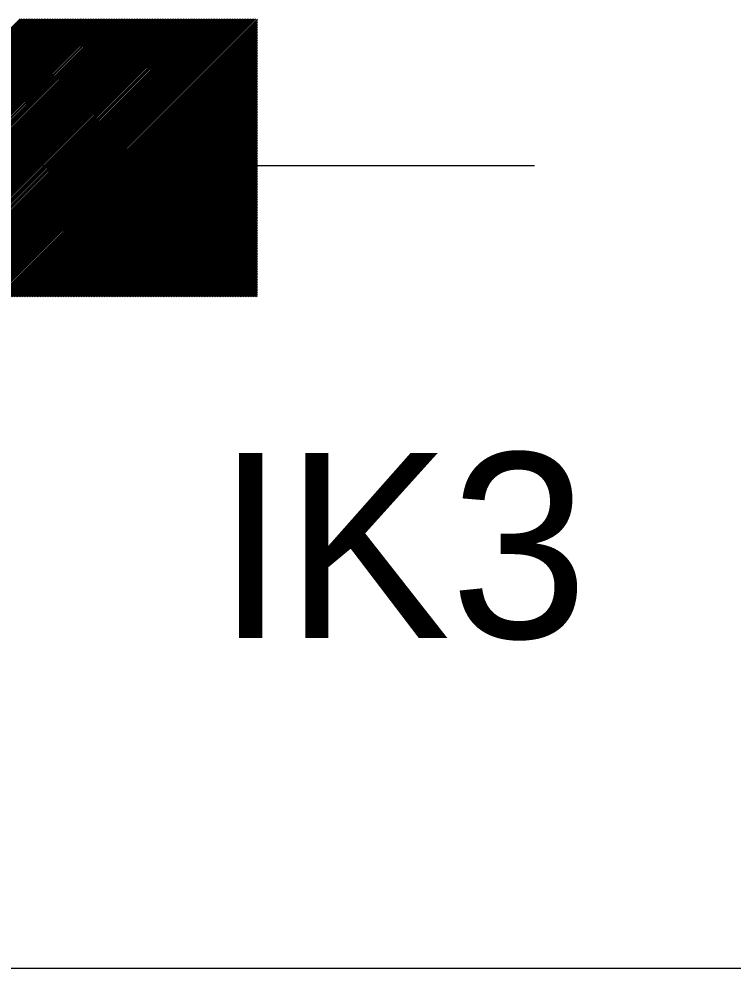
# Model space of a CAD drawing. Extents: x -28 to 822, y 61 to 665.
# Drawn here: x 285.57 to 293.29, y 336.74 to 346.99 of the extents above; entities that cross this region are included whole.
import ezdxf

# ---------------------------------------------------------------- set-up
doc = ezdxf.new("R2010")
doc.units = 0

# ---------------------------------------------------------------- blocks, each defined once
blk = doc.blocks.new('_X11')
for p, q in [((349.773, 431.55), (352.773, 434.55)), ((349.79, 431.55), (352.79, 434.55)), ((349.808, 431.55), (352.808, 434.55)), ((349.826, 431.55), (352.826, 434.55)), ((349.843, 431.55), (352.843, 434.55)), ((349.861, 431.55), (352.861, 434.55)), ((349.879, 431.55), (352.879, 434.55)), ((349.896, 431.55), (352.896, 434.55)), ((349.914, 431.55), (352.914, 434.55)), ((349.932, 431.55), (352.932, 434.55)), ((349.949, 431.55), (352.949, 434.55)), ((349.967, 431.55), (352.967, 434.55)), ((349.985, 431.55), (352.985, 434.55)), ((350.002, 431.55), (353.002, 434.55)), ((350.02, 431.55), (353.02, 434.55)), ((350.038, 431.55), (353.038, 434.55)), ((350.055, 431.55), (353.055, 434.55)), ((350.073, 431.55), (353.073, 434.55)), ((350.091, 431.55), (353.091, 434.55)), ((350.108, 431.55), (353.108, 434.55)), ((350.126, 431.55), (353.126, 434.55)), ((350.144, 431.55), (353.144, 434.55)), ((350.162, 431.55), (353.162, 434.55)), ((350.179, 431.55), (353.179, 434.55)), ((350.197, 431.55), (353.197, 434.55)), ((350.215, 431.55), (353.215, 434.55)), ((350.232, 431.55), (353.232, 434.55)), ((350.25, 431.55), (353.25, 434.55)), ((350.268, 431.55), (353.268, 434.55)), ((350.285, 431.55), (353.285, 434.55)), ((350.303, 431.55), (353.303, 434.55)), ((350.321, 431.55), (353.321, 434.55)), ((350.338, 431.55), (353.338, 434.55)), ((350.356, 431.55), (353.356, 434.55)), ((350.374, 431.55), (353.374, 434.55)), ((350.391, 431.55), (353.391, 434.55)), ((350.409, 431.55), (353.409, 434.55)), ((350.427, 431.55), (353.427, 434.55)), ((350.444, 431.55), (353.444, 434.55)), ((350.462, 431.55), (353.462, 434.55)), ((350.48, 431.55), (353.48, 434.55)), ((350.497, 431.55), (353.497, 434.55)), ((350.515, 431.55), (353.515, 434.55)), ((350.533, 431.55), (353.533, 434.55)), ((350.55, 431.55), (353.55, 434.55)), ((350.568, 431.55), (353.568, 434.55)), ((350.586, 431.55), (353.586, 434.55)), ((350.603, 431.55), (353.603, 434.55)), ((350.621, 431.55), (353.621, 434.55)), ((350.639, 431.55), (353.639, 434.55)), ((350.657, 431.55), (353.657, 434.55)), ((350.674, 431.55), (353.674, 434.55)), ((350.692, 431.55), (353.692, 434.55)), ((350.71, 431.55), (353.71, 434.55)), ((350.727, 431.55), (353.727, 434.55)), ((350.745, 431.55), (353.745, 434.55)), ((350.763, 431.55), (353.763, 434.55)), ((350.78, 431.55), (353.78, 434.55)), ((350.798, 431.55), (353.798, 434.55)), ((350.816, 431.55), (353.816, 434.55)), ((350.833, 431.55), (353.833, 434.55)), ((350.851, 431.55), (353.851, 434.55)), ((350.869, 431.55), (353.869, 434.55)), ((350.886, 431.55), (353.886, 434.55)), ((350.904, 431.55), (353.904, 434.55)), ((350.922, 431.55), (353.922, 434.55)), ((350.939, 431.55), (353.939, 434.55)), ((350.957, 431.55), (353.957, 434.55)), ((350.975, 431.55), (353.975, 434.55)), ((350.992, 431.55), (353.992, 434.55)), ((351.01, 431.55), (354.01, 434.55)), ((351.028, 431.55), (354.028, 434.55)), ((351.045, 431.55), (354.045, 434.55)), ((351.063, 431.55), (354.063, 434.55)), ((351.081, 431.55), (354.081, 434.55)), ((351.098, 431.55), (354.098, 434.55)), ((351.116, 431.55), (354.116, 434.55)), ((351.134, 431.55), (354.134, 434.55)), ((351.151, 431.55), (354.151, 434.55)), ((351.169, 431.55), (354.169, 434.55)), ((351.187, 431.55), (354.187, 434.55)), ((351.205, 431.55), (354.205, 434.55)), ((351.222, 431.55), (354.222, 434.55)), ((351.24, 431.55), (354.24, 434.55)), ((351.258, 431.55), (354.258, 434.55)), ((351.275, 431.55), (354.275, 434.55)), ((351.293, 431.55), (354.293, 434.55)), ((351.311, 431.55), (354.311, 434.55)), ((351.328, 431.55), (354.328, 434.55)), ((351.346, 431.55), (354.346, 434.55)), ((351.364, 431.55), (354.364, 434.55)), ((351.381, 431.55), (354.381, 434.55)), ((351.399, 431.55), (354.399, 434.55)), ((351.417, 431.55), (354.417, 434.55)), ((351.434, 431.55), (354.434, 434.55)), ((351.452, 431.55), (354.452, 434.55)), ((351.47, 431.55), (354.47, 434.55)), ((351.487, 431.55), (354.487, 434.55)), ((351.505, 431.55), (354.505, 434.55)), ((351.523, 431.55), (354.523, 434.55)), ((351.54, 431.55), (354.54, 434.55)), ((351.558, 431.55), (354.558, 434.55)), ((351.576, 431.55), (354.576, 434.55)), ((351.593, 431.55), (354.593, 434.55)), ((351.611, 431.55), (354.611, 434.55)), ((351.629, 431.55), (354.629, 434.55)), ((351.646, 431.55), (354.646, 434.55)), ((351.664, 431.55), (354.664, 434.55)), ((351.682, 431.55), (354.682, 434.55)), ((351.699, 431.55), (354.699, 434.55)), ((351.717, 431.55), (354.717, 434.55)), ((351.735, 431.55), (354.735, 434.55)), ((351.753, 431.55), (354.753, 434.55)), ((351.77, 431.55), (354.77, 434.55)), ((351.788, 431.55), (354.788, 434.55)), ((351.806, 431.55), (354.806, 434.55)), ((351.823, 431.55), (354.823, 434.55)), ((351.841, 431.55), (354.841, 434.55)), ((351.859, 431.55), (354.859, 434.55)), ((351.876, 431.55), (354.876, 434.55)), ((351.894, 431.55), (354.894, 434.55)), ((351.912, 431.55), (354.912, 434.55)), ((351.929, 431.55), (354.929, 434.55)), ((351.947, 431.55), (354.947, 434.55)), ((351.965, 431.55), (354.965, 434.55)), ((351.982, 431.55), (354.982, 434.55)), ((352, 431.55), (355, 434.55)), ((352.018, 431.55), (355.018, 434.55)), ((352.035, 431.55), (355.035, 434.55)), ((352.053, 431.55), (355.053, 434.55)), ((352.071, 431.55), (355.071, 434.55)), ((352.088, 431.55), (355.088, 434.55)), ((352.106, 431.55), (355.106, 434.55)), ((352.124, 431.55), (355.124, 434.55)), ((352.141, 431.55), (355.141, 434.55)), ((352.159, 431.55), (355.159, 434.55)), ((352.177, 431.55), (355.177, 434.55)), ((352.194, 431.55), (355.194, 434.55)), ((352.212, 431.55), (355.212, 434.55)), ((352.23, 431.55), (355.23, 434.55)), ((352.247, 431.55), (355.247, 434.55)), ((352.265, 431.55), (355.265, 434.55)), ((352.283, 431.55), (355.283, 434.55)), ((352.301, 431.55), (355.301, 434.55)), ((352.318, 431.55), (355.318, 434.55)), ((352.336, 431.55), (355.336, 434.549)), ((352.354, 431.55), (355.336, 434.532)), ((352.371, 431.55), (355.336, 434.514)), ((352.389, 431.55), (355.336, 434.496)), ((352.407, 431.55), (355.336, 434.479)), ((352.424, 431.55), (355.336, 434.461)), ((352.442, 431.55), (355.336, 434.443)), ((352.46, 431.55), (355.336, 434.425)), ((352.477, 431.55), (355.336, 434.408)), ((352.495, 431.55), (355.336, 434.39)), ((352.513, 431.55), (355.336, 434.372)), ((352.53, 431.55), (355.336, 434.355)), ((352.548, 431.55), (355.336, 434.337)), ((352.566, 431.55), (355.336, 434.319)), ((352.583, 431.55), (355.336, 434.302)), ((352.601, 431.55), (355.336, 434.284)), ((352.619, 431.55), (355.336, 434.266)), ((352.636, 431.55), (355.336, 434.249)), ((352.654, 431.55), (355.336, 434.231)), ((352.672, 431.55), (355.336, 434.213)), ((352.689, 431.55), (355.336, 434.196)), ((352.707, 431.55), (355.336, 434.178)), ((352.725, 431.55), (355.336, 434.16)), ((352.742, 431.55), (355.336, 434.143)), ((352.76, 431.55), (355.336, 434.125)), ((352.778, 431.55), (355.336, 434.107)), ((352.795, 431.55), (355.336, 434.09)), ((352.813, 431.55), (355.336, 434.072)), ((352.831, 431.55), (355.336, 434.054)), ((352.849, 431.55), (355.336, 434.037)), ((352.866, 431.55), (355.336, 434.019)), ((352.884, 431.55), (355.336, 434.001)), ((352.902, 431.55), (355.336, 433.984)), ((352.919, 431.55), (355.336, 433.966)), ((352.937, 431.55), (355.336, 433.948)), ((352.955, 431.55), (355.336, 433.931)), ((352.972, 431.55), (355.336, 433.913)), ((352.99, 431.55), (355.336, 433.895)), ((353.008, 431.55), (355.336, 433.877)), ((353.025, 431.55), (355.336, 433.86)), ((353.043, 431.55), (355.336, 433.842)), ((353.061, 431.55), (355.336, 433.824)), ((353.078, 431.55), (355.336, 433.807)), ((353.096, 431.55), (355.336, 433.789)), ((353.114, 431.55), (355.336, 433.771)), ((353.131, 431.55), (355.336, 433.754)), ((353.149, 431.55), (355.336, 433.736)), ((353.167, 431.55), (355.336, 433.718)), ((353.184, 431.55), (355.336, 433.701)), ((353.202, 431.55), (355.336, 433.683)), ((353.22, 431.55), (355.336, 433.665)), ((353.237, 431.55), (355.336, 433.648)), ((353.255, 431.55), (355.336, 433.63)), ((353.273, 431.55), (355.336, 433.612)), ((353.29, 431.55), (355.336, 433.595)), ((353.308, 431.55), (355.336, 433.577)), ((353.326, 431.55), (355.336, 433.559)), ((353.344, 431.55), (355.336, 433.542)), ((353.361, 431.55), (355.336, 433.524)), ((353.379, 431.55), (355.336, 433.506)), ((353.397, 431.55), (355.336, 433.489)), ((353.414, 431.55), (355.336, 433.471)), ((353.432, 431.55), (355.336, 433.453)), ((353.45, 431.55), (355.336, 433.436)), ((353.467, 431.55), (355.336, 433.418)), ((353.485, 431.55), (355.336, 433.4)), ((353.503, 431.55), (355.336, 433.383)), ((353.52, 431.55), (355.336, 433.365)), ((353.538, 431.55), (355.336, 433.347)), ((353.556, 431.55), (355.336, 433.329)), ((353.573, 431.55), (355.336, 433.312)), ((353.591, 431.55), (355.336, 433.294)), ((353.609, 431.55), (355.336, 433.276)), ((353.626, 431.55), (355.336, 433.259)), ((353.644, 431.55), (355.336, 433.241)), ((353.662, 431.55), (355.336, 433.223)), ((353.679, 431.55), (355.336, 433.206)), ((353.697, 431.55), (355.336, 433.188)), ((353.715, 431.55), (355.336, 433.17)), ((353.732, 431.55), (355.336, 433.153)), ((353.75, 431.55), (355.336, 433.135)), ((353.768, 431.55), (355.336, 433.117)), ((353.785, 431.55), (355.336, 433.1)), ((353.803, 431.55), (355.336, 433.082)), ((353.821, 431.55), (355.336, 433.064)), ((353.838, 431.55), (355.336, 433.047)), ((353.856, 431.55), (355.336, 433.029)), ((353.874, 431.55), (355.336, 433.011)), ((353.892, 431.55), (355.336, 432.994)), ((353.909, 431.55), (355.336, 432.976)), ((353.927, 431.55), (355.336, 432.958)), ((353.945, 431.55), (355.336, 432.941)), ((353.962, 431.55), (355.336, 432.923)), ((353.98, 431.55), (355.336, 432.905)), ((353.998, 431.55), (355.336, 432.888)), ((354.015, 431.55), (355.336, 432.87)), ((354.033, 431.55), (355.336, 432.852)), ((354.051, 431.55), (355.336, 432.834)), ((354.068, 431.55), (355.336, 432.817)), ((354.086, 431.55), (355.336, 432.799)), ((354.104, 431.55), (355.336, 432.781)), ((354.121, 431.55), (355.336, 432.764)), ((354.139, 431.55), (355.336, 432.746)), ((354.157, 431.55), (355.336, 432.728)), ((354.174, 431.55), (355.336, 432.711)), ((354.192, 431.55), (355.336, 432.693)), ((354.21, 431.55), (355.336, 432.675)), ((354.227, 431.55), (355.336, 432.658)), ((354.245, 431.55), (355.336, 432.64)), ((354.263, 431.55), (355.336, 432.622)), ((354.28, 431.55), (355.336, 432.605)), ((354.298, 431.55), (355.336, 432.587)), ((354.316, 431.55), (355.336, 432.569)), ((354.333, 431.55), (355.336, 432.552)), ((354.351, 431.55), (355.336, 432.534)), ((354.369, 431.55), (355.336, 432.516)), ((354.386, 431.55), (355.336, 432.499)), ((354.404, 431.55), (355.336, 432.481)), ((354.422, 431.55), (355.336, 432.463)), ((354.44, 431.55), (355.336, 432.446)), ((354.457, 431.55), (355.336, 432.428)), ((354.475, 431.55), (355.336, 432.41)), ((354.493, 431.55), (355.336, 432.393)), ((354.51, 431.55), (355.336, 432.375)), ((354.528, 431.55), (355.336, 432.357)), ((354.546, 431.55), (355.336, 432.34)), ((354.563, 431.55), (355.336, 432.322)), ((354.581, 431.55), (355.336, 432.304)), ((354.599, 431.55), (355.336, 432.286)), ((354.616, 431.55), (355.336, 432.269)), ((354.634, 431.55), (355.336, 432.251)), ((354.652, 431.55), (355.336, 432.233)), ((354.669, 431.55), (355.336, 432.216)), ((354.687, 431.55), (355.336, 432.198)), ((354.705, 431.55), (355.336, 432.18)), ((354.722, 431.55), (355.336, 432.163)), ((354.74, 431.55), (355.336, 432.145)), ((354.758, 431.55), (355.336, 432.127)), ((354.775, 431.55), (355.336, 432.11)), ((354.793, 431.55), (355.336, 432.092)), ((354.811, 431.55), (355.336, 432.074)), ((354.828, 431.55), (355.336, 432.057)), ((354.846, 431.55), (355.336, 432.039)), ((354.864, 431.55), (355.336, 432.021)), ((354.881, 431.55), (355.336, 432.004)), ((354.899, 431.55), (355.336, 431.986)), ((354.917, 431.55), (355.336, 431.968)), ((354.934, 431.55), (355.336, 431.951)), ((354.952, 431.55), (355.336, 431.933)), ((354.97, 431.55), (355.336, 431.915)), ((354.988, 431.55), (355.336, 431.898)), ((355.005, 431.55), (355.336, 431.88)), ((355.023, 431.55), (355.336, 431.862)), ((355.041, 431.55), (355.336, 431.845)), ((355.058, 431.55), (355.336, 431.827)), ((355.076, 431.55), (355.336, 431.809)), ((355.094, 431.55), (355.336, 431.792)), ((355.111, 431.55), (355.336, 431.774)), ((355.129, 431.55), (355.336, 431.756)), ((355.147, 431.55), (355.336, 431.738)), ((355.164, 431.55), (355.336, 431.721)), ((355.182, 431.55), (355.336, 431.703)), ((355.2, 431.55), (355.336, 431.685)), ((355.217, 431.55), (355.336, 431.668)), ((355.235, 431.55), (355.336, 431.65)), ((355.253, 431.55), (355.336, 431.632)), ((355.27, 431.55), (355.336, 431.615)), ((355.288, 431.55), (355.336, 431.597)), ((355.306, 431.55), (355.336, 431.579)), ((355.323, 431.55), (355.336, 431.562))]:
    blk.add_line(p, q)

msp = doc.modelspace()

# ---------------------------------------------------------------- linework, layer by layer
for p, q in [((288.292, 345.402), (280.292, 345.402)), ((288.292, 345.406), (291.142, 345.406)), ((5.068, 336.738), (540.616, 336.738)), ((5.068, 336.738), (293.116, 336.738)), ((5.068, 336.738), (293.116, 336.738))]:
    msp.add_line(p, q)

# ---------------------------------------------------------------- block references
msp.add_blockref('_X11', (-67.185, -87.56))

# ---------------------------------------------------------------- texts
msp.add_text('IK3', height=2).set_placement((287.705, 340.302))

doc.saveas('drawing.dxf')
